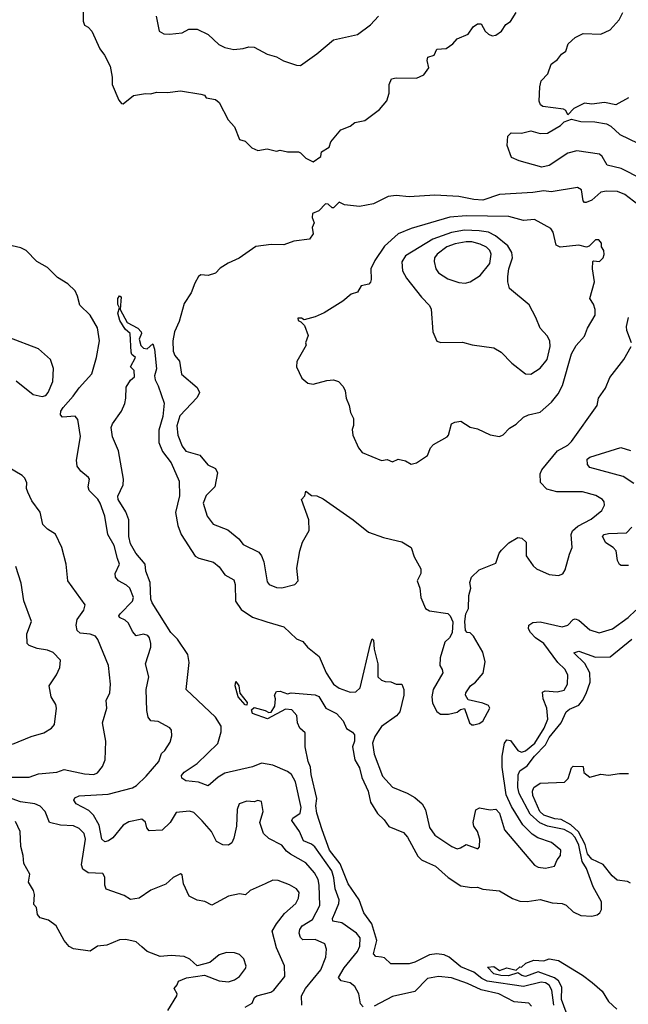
# Model space of a CAD drawing. Extents: x 1678431 to 1860718, y 384618 to 522882.
# Tile 331 of 473: x 1758773 to 1762073, y 511989 to 517326. Entities that reach past the tile are written whole.
import ezdxf

# ---------------------------------------------------------------- set-up
doc = ezdxf.new("R2010")
doc.units = 0

msp = doc.modelspace()

# ---------------------------------------------------------------- linework, layer by layer
at = {"layer": '0CON10XD'}
for points in [[(1759117, 517413), (1759118, 517318), (1759125, 517297.5), (1759145, 517286.2), (1759164.2, 517264.2), (1759207.8, 517167.8), (1759233.9, 517133.9), (1759263.6, 517075), (1759275.6, 517015), (1759275.6, 516975), (1759310.6, 516890.6), (1759325, 516872.5), (1759335, 516870), (1759390, 516915), (1759455, 516926.2), (1759485, 516923.8), (1759515.9, 516934.1), (1759575, 516931.2), (1759645, 516940.8), (1759755, 516923.3), (1759775, 516916.7), (1759785, 516903.3), (1759835, 516893.3), (1759855, 516877.5), (1759904.2, 516784.2), (1759938.8, 516745), (1759965, 516677.5), (1759995, 516668.8), (1760031.7, 516631.7), (1760065, 516617.5), (1760115, 516627.1), (1760165, 516614), (1760185, 516619.4), (1760225, 516610.6), (1760285, 516609.6), (1760296.2, 516605), (1760324, 516575), (1760363.9, 516556.1), (1760405.8, 516584.2), (1760410, 516610), (1760451.2, 516635), (1760461.2, 516665), (1760515, 516730), (1760565, 516748.8), (1760590, 516770), (1760645, 516780), (1760725, 516840), (1760764.2, 516885.8), (1760777.3, 516927.3), (1760777.5, 516975), (1760790, 517005), (1760815, 517011.2), (1760925, 517010), (1760965, 517027.5), (1760991.2, 517065), (1760983.3, 517105), (1760987, 517123), (1761020, 517135), (1761034.2, 517165.8), (1761085, 517170), (1761121.2, 517195), (1761145, 517222), (1761205, 517248), (1761232.9, 517287.1), (1761255, 517304.4), (1761275, 517304.3), (1761297.5, 517265), (1761315, 517247.5), (1761335, 517239.2), (1761355, 517242), (1761385, 517264.2), (1761409.4, 517300.6), (1761435, 517316), (1761464.5, 517365.5)], [(1759513.6, 517346.4), (1759530, 517265), (1759555, 517250), (1759585, 517248), (1759654.2, 517255.8), (1759690, 517275), (1759735, 517275.7), (1759795, 517247.1), (1759852.4, 517192.4), (1759885, 517176.5), (1759935, 517165.5), (1759985, 517169.6), (1760015, 517179.2), (1760045, 517177.1), (1760115, 517140), (1760165, 517125.6), (1760202.9, 517102.9), (1760275, 517079.2), (1760295, 517078.8), (1760385, 517142), (1760475, 517218.1), (1760605, 517246.4), (1760675, 517298.5), (1760718.5, 517345)], [(1762075, 516902.9), (1762005, 516864.2), (1761945, 516878), (1761875, 516869.2), (1761835, 516874.2), (1761777.5, 516845), (1761745, 516810), (1761733.6, 516833.6), (1761721.7, 516841.7), (1761610, 516855), (1761597.5, 516865), (1761590, 516885), (1761593, 516963), (1761600, 516995), (1761637.6, 517032.4), (1761654.2, 517085.8), (1761689.5, 517110.5), (1761710.5, 517139.5), (1761735, 517156.7), (1761746.7, 517195), (1761785, 517230), (1761827.7, 517252.3), (1761925, 517247.5), (1761975, 517271.9), (1762023.1, 517325), (1762044.2, 517365)], [(1762144.6, 516464.6), (1762035, 516519.7), (1761957.8, 516537.8), (1761931.2, 516585), (1761916.8, 516596.8), (1761795, 516616), (1761745, 516602.3), (1761644.1, 516535.9), (1761605, 516526.8), (1761481.7, 516561.7), (1761440, 516580), (1761416.2, 516645), (1761420, 516695), (1761437.7, 516712.3), (1761495, 516711.4), (1761545, 516724.2), (1761595, 516710), (1761635, 516711.9), (1761705, 516752), (1761725, 516773.3), (1761765, 516787.5), (1761815, 516774.5), (1761892.2, 516772.2), (1761955, 516762.2), (1761979.1, 516749.1), (1762026.9, 516705), (1762125, 516656.7)], [(1762125, 516324.4), (1762055, 516378.2), (1762015, 516394.5), (1761955, 516397.5), (1761925, 516390.9), (1761875, 516348.9), (1761845, 516335.5), (1761835, 516335.8), (1761828.9, 516345), (1761818.9, 516405), (1761797.2, 516417.2), (1761655, 516393.8), (1761615, 516398.5), (1761555, 516390.4), (1761375, 516378), (1761285, 516348.4), (1761235, 516351.4), (1761155, 516367.9), (1761025, 516375.3), (1760885, 516366.7), (1760815, 516374.3), (1760771.2, 516368.8), (1760692.3, 516327.7), (1760615, 516314.2), (1760535, 516322), (1760505, 516336.7), (1760475, 516306.7), (1760467, 516307), (1760445.7, 516325.7), (1760431.7, 516328.3), (1760395, 516290), (1760361.2, 516275), (1760358.8, 516255), (1760370, 516225), (1760359.3, 516200.7), (1760363.8, 516165), (1760345, 516137.5), (1760260, 516125), (1760205, 516106.2), (1760137.3, 516107.3), (1760053, 516097), (1759963, 516033), (1759902.9, 516007.1), (1759860.7, 515979.3), (1759835, 515953.3), (1759795, 515940), (1759755, 515943.3), (1759742.5, 515935), (1759722.1, 515897.9), (1759703.5, 515845), (1759665, 515788), (1759638.8, 515691.2), (1759613.2, 515635), (1759603.3, 515585), (1759605, 515530), (1759615.4, 515505.4), (1759639.2, 515475), (1759650, 515405), (1759735, 515332.5), (1759748.6, 515305), (1759735, 515278), (1759641.2, 515178.8), (1759624.7, 515125), (1759630, 515075), (1759653.8, 515015), (1759675, 514986.9), (1759750, 514965), (1759794.2, 514914.2), (1759835, 514893.3), (1759845, 514870), (1759831.4, 514795), (1759785, 514748), (1759767.5, 514705), (1759790, 514635), (1759822.3, 514592.3), (1759901.7, 514561.7), (1759961.7, 514511.7), (1759985, 514481.9), (1760069.7, 514439.7), (1760085, 514420), (1760096.8, 514386.8), (1760115, 514280), (1760126.7, 514265), (1760165, 514249.2), (1760195, 514246), (1760265, 514263.8), (1760283.8, 514285), (1760276.2, 514353.8), (1760292.4, 514447.6), (1760306.7, 514495), (1760342.9, 514557.1), (1760341.2, 514615), (1760301.2, 514725), (1760320, 514745), (1760325, 514770), (1760355, 514747.5), (1760385, 514746), (1760418.7, 514728.7), (1760582, 514615), (1760665, 514548), (1760745, 514520), (1760822.3, 514502.3), (1760845.9, 514495.9), (1760896.2, 514465), (1760912, 514415), (1760948.8, 514348.8), (1760948.8, 514325), (1760929.2, 514285), (1760943.3, 514245), (1760948.1, 514195), (1760973.1, 514135), (1760995, 514121.9), (1761095, 514106.7), (1761108, 514095), (1761122.7, 514062.7), (1761117.3, 514002.7), (1761103.6, 513976.4), (1761078.7, 513951.3), (1761052.4, 513867.6), (1761050.8, 513825), (1761064.4, 513804.4), (1761067.5, 513785), (1761015.5, 513695), (1761007.5, 513655), (1761012.2, 513622.2), (1761035, 513576.2), (1761055, 513562), (1761099.1, 513560.9), (1761145, 513572.5), (1761163, 513587), (1761185, 513592.5), (1761212.9, 513515), (1761225, 513503.8), (1761235, 513503.8)], [(1760895, 514916.2), (1760925, 514924), (1760985, 514963.8), (1761000, 515005), (1761016.6, 515023.4), (1761091.2, 515065), (1761098.8, 515075), (1761113.8, 515135), (1761132.5, 515145), (1761165, 515150), (1761215, 515116.7), (1761255, 515108), (1761323.6, 515076.4), (1761375, 515066.5), (1761395, 515075.6), (1761428.7, 515111.3), (1761465.4, 515134.6), (1761505, 515172.5), (1761532.5, 515185), (1761595, 515199.5), (1761657.1, 515252.9), (1761692.4, 515297.6), (1761716.9, 515343.1), (1761764.5, 515515), (1761790.2, 515559.8), (1761835, 515611.2), (1761851.4, 515655), (1761894.3, 515725), (1761894.3, 515755), (1761884.3, 515785), (1761864.2, 515815.8), (1761890.8, 515905), (1761879.2, 515975), (1761880, 516015), (1761885, 516020), (1761916.7, 516015), (1761936.2, 516035), (1761943, 516053), (1761940, 516075), (1761927.5, 516095), (1761928, 516115), (1761913.9, 516133.9), (1761895, 516133.8), (1761860.5, 516099.5), (1761845.9, 516094.1), (1761805, 516104.2), (1761703.6, 516093.6), (1761682, 516105), (1761665.5, 516175), (1761652.5, 516195), (1761565, 516243.8), (1761505, 516238), (1761425, 516259.7), (1761195, 516262.9), (1761105, 516255.3), (1760895.3, 516194.7), (1760825, 516165.4), (1760751.6, 516098.4), (1760698.9, 516021.1), (1760678.1, 515975), (1760678.7, 515918.7), (1760676.2, 515903.8), (1760666.7, 515893.3), (1760625, 515883.8), (1760605, 515848.8), (1760571.3, 515838.7), (1760525, 515800.8), (1760425, 515738), (1760375, 515716.2), (1760315, 515700), (1760301.7, 515708.3), (1760281.7, 515708.3), (1760282.5, 515695), (1760298.3, 515688.3), (1760318.3, 515668.3), (1760336.7, 515615), (1760322.5, 515575), (1760327, 515563), (1760276.4, 515473.6), (1760273.8, 515445), (1760302.7, 515382.7), (1760336.1, 515356.1), (1760365, 515350.8), (1760439.1, 515370.9), (1760475, 515374.3), (1760501.2, 515365), (1760527.4, 515337.4), (1760538.6, 515315), (1760542.9, 515275), (1760560, 515235), (1760567.7, 515197.7), (1760583.8, 515165), (1760583.9, 515126.1), (1760576.7, 515105), (1760580, 515075), (1760610, 515005), (1760629.5, 514979.5), (1760735, 514936.2), (1760765, 514942), (1760795, 514930), (1760825, 514944.3), (1760865, 514934.2), (1760895, 514916.2)], [(1761545, 515404.4), (1761595, 515437.3), (1761632.9, 515485), (1761648.8, 515555), (1761647.2, 515585), (1761632.7, 515612.7), (1761594.6, 515655), (1761572.4, 515712.4), (1761535, 515781.2), (1761428.8, 515868.8), (1761420, 515905), (1761420.6, 515935), (1761425.6, 515975), (1761444.5, 516035), (1761442.5, 516065), (1761420.5, 516100.5), (1761353.1, 516155), (1761314.5, 516174.5), (1761265, 516182.7), (1761185, 516185.5), (1761115, 516173.4), (1761013.8, 516136.2), (1760865, 516045.6), (1760845.4, 516014.6), (1760848.5, 515965), (1760870, 515925), (1760952.7, 515822.7), (1760995, 515778), (1761005, 515757.5), (1761013.3, 515635), (1761035, 515583.8), (1761057.3, 515577.3), (1761175, 515579.2), (1761225.9, 515564.1), (1761345, 515548), (1761384.6, 515524.6), (1761441.9, 515465), (1761515, 515406.7), (1761545, 515404.4)], [(1760303.1, 511985), (1760301.1, 512035), (1760322.3, 512075), (1760406.8, 512175), (1760433.2, 512245), (1760437.2, 512287.2), (1760427.1, 512317.1), (1760375, 512339.4), (1760308.7, 512338.7), (1760295, 512351.5), (1760288.6, 512375), (1760292.2, 512395), (1760305, 512414), (1760360.9, 512449.1), (1760401.1, 512525), (1760397.8, 512635), (1760391, 512665), (1760372.3, 512702.3), (1760325, 512755.5), (1760242.1, 512802.1), (1760219.3, 512819.3), (1760195, 512850.8), (1760125, 512888.6), (1760095.8, 512915), (1760075.8, 512975), (1760094, 513035), (1760085, 513087.5), (1760065, 513093.3), (1760045, 513086.7), (1760005, 513090), (1759963.8, 513075), (1759952, 513045), (1759948.1, 512955), (1759935, 512890), (1759924.3, 512865), (1759905, 512852.2), (1759875, 512853.8), (1759841.2, 512871.2), (1759813.1, 512925), (1759762.9, 512982.9), (1759718.4, 513028.4), (1759693.8, 513036.2), (1759621.9, 513028.1), (1759588.5, 512975), (1759545, 512932.5), (1759475, 512930), (1759463.3, 512945), (1759455, 512976.2), (1759435, 512992.9), (1759365, 512978), (1759335, 512959.6), (1759277.9, 512892.1), (1759255, 512874.7), (1759235, 512870), (1759217.9, 512885), (1759205, 512960.6), (1759173.6, 513013.6), (1759149.1, 513039.1), (1759079.4, 513075), (1759067.5, 513095), (1759071.8, 513108.2), (1759095, 513119.6), (1759252.4, 513127.6), (1759385, 513162), (1759406.2, 513175), (1759459.6, 513225), (1759527.5, 513305), (1759542.2, 513347.8), (1759560.8, 513365), (1759589.1, 513410.9), (1759597.5, 513445), (1759595.8, 513475), (1759587.4, 513487.4), (1759525, 513522.7), (1759483.8, 513525), (1759470, 513545), (1759462.1, 513582.1), (1759459.1, 513695), (1759474.3, 513765), (1759455.8, 513835), (1759483.5, 513925), (1759484.4, 513945), (1759477.5, 513975), (1759468.1, 513988.1), (1759445, 513995.6), (1759405, 513987.1), (1759385, 514010.8), (1759363.1, 514055), (1759345, 514071.5), (1759314.3, 514085), (1759311.5, 514095), (1759317.9, 514105), (1759385.8, 514175), (1759390.3, 514195), (1759370, 514245), (1759351.7, 514261.7), (1759308.9, 514285), (1759292.5, 514305), (1759291.1, 514325), (1759314.5, 514375), (1759304.2, 514405.8), (1759285, 514475.8), (1759250.4, 514535), (1759235.4, 514635), (1759209.1, 514705), (1759196.7, 514726.7), (1759150, 514775), (1759144.4, 514795), (1759151.4, 514835), (1759145.8, 514845), (1759105, 514878.6), (1759085.5, 514905.5), (1759081.7, 514938.3), (1759103.2, 515066.8), (1759088.7, 515158.7), (1759075, 515177.5), (1759005, 515172), (1758994, 515185), (1758996.9, 515205), (1759009.6, 515225), (1759063.9, 515286.1), (1759095, 515331.5), (1759165, 515407.1), (1759190.4, 515495), (1759205.3, 515584.7), (1759195, 515656.2), (1759155.4, 515725.4), (1759099.1, 515779.1), (1759087.1, 515827.1), (1759075, 515855.8), (1759034.3, 515895), (1758978.4, 515928.4), (1758923.5, 515983.5), (1758865.8, 516015), (1758808, 516075), (1758779.3, 516089.3), (1758685, 516111.1)], [(1761188.9, 515898.9), (1761215, 515904.6), (1761269.9, 515940.1), (1761321.7, 516005), (1761329.8, 516055), (1761321.7, 516075), (1761305, 516093.3), (1761270.2, 516110.2), (1761225, 516122), (1761195, 516122.5), (1761135, 516111.6), (1761090, 516095), (1761036, 516055), (1761023.1, 516035), (1761020.3, 516015), (1761030.3, 515975), (1761045, 515953.4), (1761095, 515922.4), (1761155, 515901.8), (1761188.9, 515898.9)], [(1760635, 511974.4), (1760621.4, 511991.4), (1760612.2, 512045), (1760590.8, 512085), (1760564.5, 512104.5), (1760517, 512117), (1760501.8, 512135), (1760532.9, 512187.1), (1760605.3, 512275), (1760617.8, 512305), (1760618.7, 512348.7), (1760598.9, 512375), (1760520.6, 512430.6), (1760470.5, 512440.5), (1760468.9, 512455), (1760482.6, 512482.6), (1760503.1, 512535), (1760504.7, 512555), (1760483, 512615), (1760476.6, 512675), (1760465, 512711.8), (1760372.7, 512842.7), (1760355, 512857.5), (1760312.7, 512875), (1760291.1, 512925), (1760248.8, 512985), (1760255, 512998.9), (1760293.3, 513025), (1760300, 513055), (1760268.7, 513195), (1760247.5, 513235), (1760225, 513251.2), (1760145, 513286.2), (1760085, 513296.2), (1760035, 513276.9), (1759885, 513241.8), (1759849.2, 513220.8), (1759795, 513174), (1759743.7, 513193.7), (1759675, 513200.6), (1759652.1, 513215), (1759651.3, 513228.7), (1759665, 513246.9), (1759735.7, 513294.3), (1759846.8, 513403.2), (1759866.1, 513466.1), (1759865.9, 513495.9), (1759835.4, 513545), (1759675.7, 513695), (1759691.9, 513841.9), (1759684.6, 513885), (1759628.1, 513968.1), (1759592.7, 514005), (1759491.3, 514165), (1759484.7, 514185), (1759480, 514275), (1759457.5, 514337.5), (1759454.1, 514375), (1759402.7, 514435), (1759373.9, 514485), (1759364.8, 514525), (1759365.3, 514615), (1759348.5, 514658.5), (1759307.8, 514725), (1759306, 514744), (1759333.6, 514805), (1759336.4, 514835), (1759308.7, 514988.7), (1759276.9, 515065), (1759269.4, 515115), (1759277.1, 515135), (1759325, 515203.8), (1759342.5, 515245), (1759349.2, 515275), (1759350, 515335), (1759375, 515372.5), (1759395, 515390), (1759393.9, 515423.9), (1759374.2, 515445), (1759401.2, 515495), (1759382.2, 515512.2), (1759377.8, 515525), (1759372.9, 515625), (1759345, 515648.1), (1759316.5, 515695), (1759305.6, 515735), (1759314, 515765), (1759305, 515782.5), (1759304.8, 515815.2), (1759315, 515829.4), (1759324.2, 515824.2), (1759317.5, 515755), (1759355.7, 515685), (1759413.6, 515653.6), (1759431.2, 515635), (1759433.3, 515625), (1759421.4, 515595), (1759429.5, 515559.5), (1759445, 515546.7), (1759465, 515542.5), (1759495, 515570), (1759505, 515540), (1759515, 515433.3), (1759504.2, 515395.8), (1759507.3, 515375), (1759525, 515341.4), (1759556.9, 515246.9), (1759548.6, 515175), (1759528.2, 515101.8), (1759528.4, 515035), (1759548, 514985), (1759595.3, 514925), (1759637.6, 514825), (1759640.3, 514745), (1759618.8, 514655), (1759631, 514585), (1759648.1, 514535), (1759725, 514418.2), (1759745, 514407.3), (1759825, 514385.5), (1759855, 514360), (1759885, 514317.8), (1759935, 514290.6), (1759942, 514265), (1759943.1, 514175), (1759975, 514130), (1760035, 514087.9), (1760113.1, 514063.1), (1760205, 514036), (1760275, 513969.4), (1760309.2, 513955), (1760334.3, 513925), (1760397.8, 513875), (1760435.5, 513785), (1760474.8, 513724.8), (1760505, 513703.2), (1760565, 513681.2), (1760595, 513683.6), (1760619.2, 513705), (1760675, 513943.3), (1760685, 513970), (1760692.5, 513962.5), (1760695.4, 513914.6), (1760714.6, 513835), (1760715.6, 513765), (1760735, 513746.9), (1760755, 513739.6), (1760785, 513736.4), (1760815, 513724.5), (1760845, 513724), (1760856.4, 513695), (1760855.5, 513665), (1760834.6, 513575), (1760816.7, 513553.3), (1760734.6, 513495.4), (1760699, 513441), (1760686.2, 513405), (1760694.8, 513344.8), (1760741.2, 513225), (1760795, 513165.4), (1760875, 513133.5), (1760915, 513110.6), (1760955, 513075.8), (1760973.9, 513043.9), (1760995, 512948), (1761025, 512905.6), (1761116, 512845), (1761145, 512832.2), (1761163.6, 512836.4), (1761195, 512856), (1761257.5, 512832.5), (1761266.7, 512843.3), (1761267.8, 512885), (1761255.4, 512925), (1761235.6, 512955), (1761232.5, 512975), (1761247.3, 513042.7), (1761265.8, 513054.2), (1761325, 513043.3), (1761355, 513047.5), (1761374.2, 513025), (1761401.9, 512935), (1761565, 512743.1), (1761585, 512732.7), (1761625, 512726.9), (1761672.5, 512737.5), (1761687.1, 512772.9), (1761705.6, 512795), (1761706.5, 512825), (1761656.4, 512866.4), (1761582.2, 512892.2), (1761551.2, 512911.2), (1761502.1, 512962.1), (1761440.4, 513060.4), (1761411.2, 513125), (1761390, 513275), (1761388.5, 513335), (1761401.4, 513405), (1761415, 513422.5), (1761435, 513419.4), (1761475, 513365.5), (1761495, 513355.4), (1761515, 513363.8), (1761567.2, 513405), (1761617.9, 513485), (1761636.1, 513535), (1761632, 513595), (1761611.2, 513645), (1761608.8, 513681.2), (1761622.2, 513687.8), (1761688, 513682), (1761725, 513691.5), (1761743.5, 513725), (1761744.5, 513775), (1761728.8, 513805), (1761691.6, 513841.6), (1761616.1, 513945), (1761570, 513975), (1761543.1, 514005), (1761532.2, 514025), (1761534.2, 514045), (1761555, 514058.5), (1761595, 514062.7), (1761715, 514035.5), (1761745, 514044.5), (1761774.7, 514075.3), (1761785, 514078.5), (1761805, 514070.5), (1761865, 514018.5), (1761915, 514001.8), (1761987.1, 514025), (1762072.9, 514085), (1762113.9, 514126.1)], [(1762091.4, 515575), (1762065, 515641.2), (1762063.8, 515663.8), (1762075, 515712.5)], [(1758755, 515368.6), (1758846.2, 515295), (1758895, 515284.4), (1758915, 515288.9), (1758928.5, 515305), (1758953.6, 515365), (1758956.7, 515435), (1758940, 515485), (1758875, 515542.5), (1758714.2, 515604.2)], [(1761235, 513503.8), (1761265, 513511.4), (1761285, 513524), (1761322, 513595), (1761315, 513608), (1761285, 513622), (1761205, 513640), (1761191.2, 513665), (1761192.3, 513677.7), (1761216.7, 513715), (1761244.2, 513735.8), (1761285.7, 513784.3), (1761298, 513845), (1761285, 513897.5), (1761234.1, 513984.1), (1761215, 514002.5), (1761200, 514005), (1761190, 514015), (1761186.7, 514065), (1761192.5, 514105), (1761206.7, 514135), (1761208.6, 514205), (1761219.2, 514245), (1761213.1, 514275), (1761222.9, 514305), (1761265, 514343.8), (1761355, 514381.2), (1761373.3, 514435), (1761385, 514450), (1761425, 514490), (1761475, 514520), (1761496.1, 514516.1), (1761520, 514495), (1761520.3, 514420.3), (1761557.5, 514365), (1761575, 514349.2), (1761645, 514318.8), (1761695, 514313.1), (1761717.4, 514322.6), (1761730, 514345), (1761755, 514428.8), (1761769.4, 514465), (1761763.5, 514535), (1761771.4, 514555), (1761799.3, 514580.7), (1761871.3, 514618.7), (1761930, 514665), (1761944, 514695), (1761942.3, 514712.3), (1761933.8, 514725), (1761897.3, 514747.3), (1761825, 514766.4), (1761685, 514766.7), (1761631.1, 514781.1), (1761597.2, 514817.2), (1761594.6, 514865.4), (1761603.9, 514886.1), (1761690.2, 514989.8), (1761745, 515020), (1761765, 515039.2), (1761904, 515235), (1761911.9, 515275), (1761950.3, 515329.7), (1761973.6, 515386.4), (1762048.1, 515485), (1762088.1, 515555)], [(1762102.5, 514812.5), (1762045, 514850.8), (1761865, 514899.2), (1761851.1, 514915), (1761850.4, 514945), (1761864.4, 514955.6), (1762033, 515007), (1762085, 514991.3)], [(1758725, 513220.7), (1758825, 513220), (1758875, 513238.5), (1758975, 513248.2), (1759015, 513261.5), (1759125, 513237.9), (1759175, 513235.5), (1759195, 513243.3), (1759221.5, 513278.5), (1759236.4, 513315), (1759241.1, 513415), (1759222.2, 513515), (1759245.6, 513595), (1759242.9, 513635), (1759261.7, 513678.3), (1759266.5, 513725), (1759254.5, 513825), (1759196.6, 513966.6), (1759184.6, 513984.6), (1759154.6, 513995.4), (1759101.7, 514001.7), (1759084.6, 514014.6), (1759080.4, 514045), (1759084.6, 514075), (1759121.4, 514125), (1759128, 514155), (1759034.2, 514285), (1759026, 514375), (1759002.5, 514465), (1758967.9, 514537.9), (1758923.9, 514563.9), (1758899.7, 514589.7), (1758885, 514656.7), (1758839.1, 514719.1), (1758817.5, 514765), (1758810, 514785), (1758811.2, 514815), (1758800.7, 514840.7), (1758787.5, 514855), (1758698.8, 514908.8)], [(1762075, 514367.7), (1762035, 514367.7), (1762025, 514373.8), (1762015.3, 514395), (1762007.3, 514447.3), (1761991.8, 514465), (1761951.3, 514491.3), (1761933.9, 514525), (1761942.5, 514535), (1761965, 514541.6), (1762063.6, 514545), (1762091.9, 514575)], [(1758735, 513398.6), (1758835, 513441.4), (1758905, 513461.4), (1758946, 513485), (1758961.9, 513505), (1758972.9, 513595), (1758969.2, 513615), (1758944.2, 513655), (1758933.8, 513715), (1758972.9, 513775), (1758990.6, 513815), (1758994.3, 513855), (1758955, 513896.7), (1758925, 513908.5), (1758867.5, 513917.5), (1758824.3, 513934.3), (1758814.4, 513944.4), (1758812.6, 513997.4), (1758837.5, 514065), (1758795.3, 514175.3), (1758781.7, 514271.7), (1758753.1, 514363.1)], [(1761669, 511985), (1761659.4, 512065), (1761645, 512092.9), (1761625, 512105.4), (1761601.3, 512108.7), (1761505, 512086.3), (1761307.3, 512115), (1761278.4, 512128.4), (1761235, 512162.3), (1761165, 512191.2), (1761102.5, 512245), (1761075, 512258), (1761035, 512262.1), (1760995, 512258), (1760915, 512216.8), (1760885, 512208.2), (1760785, 512208.1), (1760750.8, 512240.8), (1760735.3, 512245.3), (1760705, 512248.9), (1760692.2, 512262.2), (1760709.8, 512335), (1760683.4, 512425), (1760639.1, 512485), (1760614.1, 512555), (1760555, 512641.3), (1760510.7, 512750.7), (1760453.8, 512825), (1760413.1, 512935), (1760384.2, 513025), (1760379.3, 513065), (1760384.7, 513105), (1760353.4, 513235), (1760350.8, 513275), (1760337.7, 513305), (1760320.9, 513385), (1760321.2, 513461.2), (1760292, 513485), (1760280, 513515), (1760276.2, 513555), (1760248.8, 513585), (1760215, 513588.2), (1760117.2, 513537.2), (1760035.7, 513565), (1760030.6, 513585), (1760045, 513597.1), (1760105, 513581.5), (1760125, 513570.4), (1760137, 513573), (1760157.1, 513605), (1760160, 513645), (1760154, 513665), (1760165, 513684), (1760185, 513685.7), (1760225, 513672.5), (1760245, 513677.5), (1760375, 513667.1), (1760395, 513657.1), (1760433.6, 513593.6), (1760490.4, 513565), (1760527.5, 513525), (1760545, 513483.3), (1760577.5, 513465), (1760589.5, 513449.5), (1760589.2, 513415), (1760577.5, 513385), (1760590, 513315), (1760615, 513271.2), (1760628.2, 513218.2), (1760662.7, 513145), (1760674.6, 513084.6), (1760713, 513023), (1760749.1, 512989.1), (1760775, 512952), (1760855, 512920.8), (1760875.3, 512895.3), (1760931.4, 512791.4), (1760951.9, 512771.9), (1760979.1, 512759.1), (1761027.1, 512737.1), (1761096.7, 512676.7), (1761165, 512631.5), (1761225, 512621.5), (1761255, 512623.6), (1761285, 512612.9), (1761375, 512603.5), (1761445, 512563.1), (1761485, 512548.6), (1761525.7, 512545.7), (1761595, 512556.7), (1761659.7, 512539.7), (1761715, 512535.5), (1761736, 512526), (1761775, 512490), (1761815, 512470.5), (1761875, 512466.5), (1761905, 512474.6), (1761918.6, 512485), (1761927.1, 512502.9), (1761927.7, 512545), (1761882.7, 512625), (1761847.2, 512725), (1761823.4, 512763.4), (1761805, 512852.1), (1761785, 512893.4), (1761764.8, 512915), (1761725, 512936.5), (1761634.2, 512954.2), (1761593.5, 512973.5), (1761540.4, 513020.4), (1761482, 513132), (1761474.3, 513165), (1761476.6, 513233.4), (1761485.4, 513255), (1761525, 513281.1), (1761564.5, 513335), (1761625.1, 513394.9), (1761644.9, 513435.1), (1761708.3, 513515), (1761735.6, 513574.4), (1761755, 513589.3), (1761805, 513611.2), (1761824.9, 513635.1), (1761845, 513674.6), (1761867.1, 513735), (1761864.8, 513785), (1761836.8, 513836.8), (1761777.5, 513895), (1761805, 513903.6), (1761895, 513871.1), (1761975, 513873.3), (1762092.3, 513967.7)], [(1760005, 513611.2), (1759995, 513612.9), (1759957.8, 513655), (1759940.9, 513715), (1759945, 513738), (1759961.9, 513715), (1759967.1, 513675), (1760005.8, 513625), (1760005, 513611.2)], [(1762085.9, 512645), (1762068.6, 512655), (1762012.6, 512662.6), (1761986.1, 512685), (1761937.7, 512747.7), (1761875, 512775.6), (1761851.7, 512805), (1761840, 512855), (1761803.5, 512923.5), (1761762.1, 512962.1), (1761710, 512990), (1761675, 512993.6), (1761615, 513014.8), (1761594.3, 513035), (1761555, 513121.2), (1761553.5, 513145), (1761561.4, 513165), (1761595, 513187.1), (1761727.2, 513192.8), (1761746.7, 513213.3), (1761765, 513270), (1761775, 513280), (1761828.3, 513278.3), (1761832.5, 513245), (1761865, 513220.8), (1761925, 513235.8), (1761965, 513231.1), (1762025, 513240.5), (1762075, 513240)], [(1759995, 511973.8), (1760033.8, 511995), (1760045.8, 512025), (1760059.2, 512035), (1760135, 512054.2), (1760151.4, 512065), (1760210.5, 512139.5), (1760208.3, 512198.3), (1760166.1, 512295), (1760143.1, 512385), (1760165.8, 512425), (1760209.2, 512480.8), (1760270, 512535), (1760284.5, 512565), (1760288.2, 512595), (1760275, 512614.2), (1760236.9, 512636.9), (1760175, 512660), (1760145, 512661.4), (1760105, 512642.5), (1760022.5, 512605), (1759997.5, 512582.5), (1759965, 512588), (1759905, 512575.7), (1759815, 512526), (1759776.4, 512546.4), (1759735, 512554.4), (1759691.4, 512575), (1759661.7, 512641.7), (1759655, 512690), (1759645, 512696.7), (1759605, 512676.2), (1759565, 512640), (1759485, 512607.1), (1759422, 512565), (1759375, 512557.1), (1759339.4, 512579.4), (1759243, 512613), (1759234.3, 512634.3), (1759235, 512677.5), (1759225, 512697.5), (1759145, 512701.9), (1759115, 512721.9), (1759108.9, 512745), (1759131, 512885), (1759122.7, 512915), (1759095, 512941.3), (1759065, 512956.1), (1758995, 512959.5), (1758935, 512974.2), (1758911.2, 513035), (1758883.9, 513063.9), (1758855, 513075.2), (1758777.4, 513087.4), (1758672, 513125)], [(1759576.2, 511955), (1759626, 512035), (1759628, 512045), (1759610, 512075), (1759626.7, 512095), (1759633.8, 512115), (1759677, 512133), (1759775, 512146.7), (1759855, 512115.5), (1759905, 512111.2), (1759937.9, 512122.1), (1759965, 512139.4), (1759997.8, 512182.2), (1760000.6, 512195), (1759988, 512235), (1759965, 512258.6), (1759938.3, 512268.3), (1759895, 512270.6), (1759855, 512257.1), (1759804.4, 512215.6), (1759735, 512196.7), (1759695, 512234), (1759665, 512248), (1759595, 512253.8), (1759535, 512248.6), (1759464.4, 512274.4), (1759435, 512300), (1759405, 512326.9), (1759349.5, 512340.5), (1759315, 512337.8), (1759245, 512310), (1759195, 512304.4), (1759155, 512277.8), (1759065, 512289.4), (1759041.7, 512301.7), (1759014.5, 512334.5), (1758971.2, 512415), (1758930, 512445), (1758885, 512457.8), (1758870.4, 512475), (1758863.8, 512513.8), (1758850.7, 512530.7), (1758853.6, 512583.6), (1758848.8, 512605), (1758821.7, 512651.7), (1758828, 512695), (1758795, 512752.5), (1758792.2, 512795), (1758779.5, 512845), (1758776.4, 512925), (1758750.5, 512980.5)], [(1761735.5, 511945.5), (1761711.9, 512015), (1761712, 512082), (1761695.6, 512115.6), (1761672.2, 512132.2), (1761585, 512165.3), (1761515, 512140.4), (1761496.4, 512145), (1761475, 512160), (1761423.4, 512143.4), (1761381.2, 512145), (1761343.9, 512155), (1761310, 512190), (1761345, 512194.2), (1761375, 512172.9), (1761415, 512187.5), (1761465, 512173.3), (1761485, 512192.5), (1761495, 512190), (1761518.5, 512211.5), (1761561.7, 512228.3), (1761615, 512224.3), (1761645, 512235.7), (1761695, 512225.8), (1761825, 512146.2), (1761877.4, 512107.4), (1761930.7, 512060.7), (1761965.7, 512005), (1762011.9, 511961.9)], [(1761548.3, 511978.3), (1761534.3, 511994.3), (1761455, 512002.9), (1761370.6, 512045), (1761275, 512068.1), (1761201.8, 512101.8), (1761115, 512132.2), (1761045, 512140.4), (1760985, 512128.5), (1760915, 512057.8), (1760795, 512031.8), (1760695, 511979.2)]]:
    msp.add_lwpolyline(points, dxfattribs=at)

doc.saveas('drawing.dxf')
